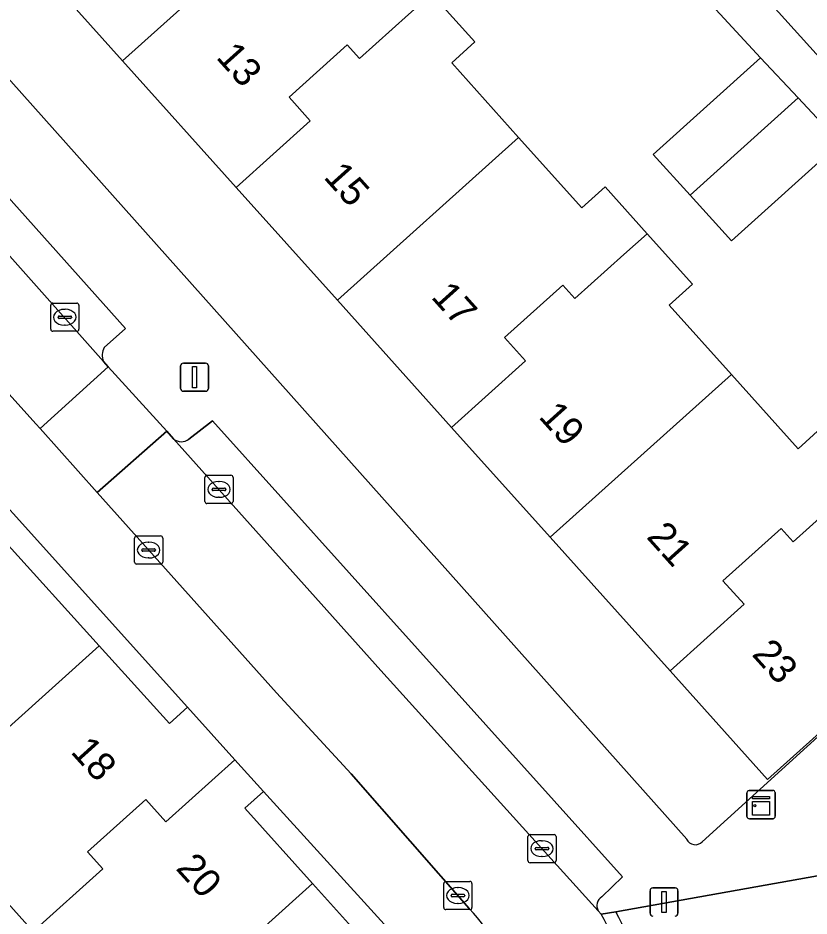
# Model space of a CAD drawing. Extents: x 162344 to 162869, y 381217 to 381818.
# Drawn here: x 162658.91 to 162687, y 381443.89 to 381475.76 of the extents above; entities that cross this region are included whole.
import ezdxf

# ---------------------------------------------------------------- set-up
doc = ezdxf.new("R2010")
doc.units = 0
for name, color, linetype in [('IMGEO_Erf', 7, 'Continuous'), ('IMGEO_Kast', 7, 'Continuous'), ('IMGEO_Kolk', 7, 'Continuous'), ('IMGEO_Lichtmast', 7, 'Continuous'), ('IMGEO_Pand', 7, 'Continuous'), ('IMGEO_Pand_nummerreeks', 7, 'Continuous'), ('IMGEO_Parkeervlak_open', 7, 'Continuous'), ('IMGEO_Rijbaan_lokaal_gesloten', 7, 'Continuous'), ('IMGEO_Rijbaan_lokaal_open', 7, 'Continuous'), ('IMGEO_Verkeerseiland_open', 7, 'Continuous'), ('IMGEO_Voetpad_open', 7, 'Continuous')]:
    doc.layers.add(name, color=color, linetype=linetype)

msp = doc.modelspace()

# ---------------------------------------------------------------- linework, layer by layer
at = {"layer": 'IMGEO_Erf'}
for points in [[(162635.433, 381499.549), (162682.655, 381446.622)], [(162688.04, 381471.271), (162684.241, 381467.846), (162682.774, 381469.473), (162681.471, 381470.918), (162685.27, 381474.344), (162680.383, 381479.645), (162676.666, 381476.387), (162675.412, 381477.817), (162673.795, 381476.401), (162675.135, 381474.91), (162674.312, 381474.17), (162676.69, 381471.522), (162678.933, 381469.023), (162679.758, 381469.763), (162681.249, 381468.103), (162682.861, 381466.307), (162682.036, 381465.566), (162684.245, 381463.106), (162686.609, 381460.473), (162687.435, 381461.214)], [(162691.96, 381454.512), (162685.525, 381448.735), (162682.063, 381452.592), (162677.81, 381457.329), (162674.309, 381461.228), (162670.254, 381465.745), (162666.661, 381469.747), (162662.631, 381474.235), (162659.214, 381478.042)], [(162685.58, 381476.325), (162688.135, 381473.509)], [(162683.206, 381446.525), (162691.689, 381454.221), (162692.575, 381453.33)], [(162674.063, 381441.248), (162667.63, 381448.308), (162666.971, 381447.716), (162669.374, 381445.044), (162673.628, 381440.312), (162674.119, 381440.758)], [(162658.04, 381433.93), (162659.894, 381432.164), (162657.12, 381429.282), (162659.964, 381426.485), (162667.609, 381434.502), (162667.366, 381434.744), (162667.269, 381434.658), (162663.05, 381439.352), (162659.46, 381443.343), (162655.467, 381447.783)]]:
    msp.add_lwpolyline(points, dxfattribs=at)
msp.add_lwpolyline([(162652.435, 381465.161), (162651.766, 381464.559), (162654.145, 381461.932), (162658.353, 381457.286), (162661.798, 381453.482), (162664.299, 381450.721), (162664.937, 381451.295)], close=True, dxfattribs=at)
msp.add_arc((162682.962, 381446.755), 0.335, 203.3449, 316.6866, dxfattribs=at)
at = {"layer": 'IMGEO_Kast'}
for p, q in [((162684.796, 381447.418), (162684.796, 381448.259)), ((162684.796, 381448.259), (162684.796, 381447.418)), ((162684.871, 381448.343), (162685.712, 381448.343)), ((162685.712, 381448.343), (162684.871, 381448.343)), ((162685.796, 381448.268), (162685.796, 381447.427)), ((162685.796, 381447.427), (162685.796, 381448.268)), ((162685.721, 381447.343), (162684.88, 381447.343)), ((162684.88, 381447.343), (162685.721, 381447.343))]:
    msp.add_line(p, q, dxfattribs=at)
for points in [[(162684.991, 381448.133), (162685.591, 381448.133), (162685.591, 381448.048), (162684.991, 381448.048), (162684.991, 381448.133)], [(162684.991, 381447.958), (162685.591, 381447.958), (162685.591, 381447.469), (162684.991, 381447.469), (162684.991, 381447.958)]]:
    msp.add_lwpolyline(points, dxfattribs=at)
msp.add_circle((162685.075, 381447.807), 0.0377, dxfattribs=at)
for centre, start, end in [((162684.874, 381448.265), 92.4484, 184.2845), ((162684.874, 381448.265), 92.4484, 184.2845), ((162685.718, 381448.265), 2.4484, 94.2845), ((162685.718, 381448.265), 2.4484, 94.2845), ((162684.874, 381447.421), 182.4484, 274.2845), ((162684.874, 381447.421), 182.4484, 274.2845), ((162685.718, 381447.421), 272.4484, 4.2845), ((162685.718, 381447.421), 272.4484, 4.2845)]:
    msp.add_arc(centre, 0.0779, start, end, dxfattribs=at)
at = {"layer": 'IMGEO_Kolk'}
for p, q in [((162660.078, 381464.713), (162660.078, 381465.565)), ((162660.153, 381465.639), (162661.005, 381465.639)), ((162660.566, 381465.419), (162660.591, 381465.419)), ((162661.079, 381465.565), (162661.079, 381464.713)), ((162660.337, 381465.133), (162660.337, 381465.145)), ((162660.38, 381465.182), (162660.778, 381465.182)), ((162660.821, 381465.145), (162660.821, 381465.133)), ((162660.775, 381465.096), (162660.377, 381465.096)), ((162660.589, 381464.859), (162660.564, 381464.859)), ((162661.005, 381464.639), (162660.153, 381464.639)), ((162665.55, 381458.602), (162665.55, 381459.454)), ((162665.625, 381459.528), (162666.477, 381459.528)), ((162666.551, 381459.454), (162666.551, 381458.602)), ((162665.852, 381459.071), (162666.25, 381459.071)), ((162666.038, 381459.308), (162666.063, 381459.308)), ((162665.809, 381459.022), (162665.809, 381459.034)), ((162666.247, 381458.985), (162665.849, 381458.985)), ((162666.061, 381458.748), (162666.036, 381458.748)), ((162666.293, 381459.034), (162666.293, 381459.022)), ((162666.477, 381458.528), (162665.625, 381458.528)), ((162663.052, 381456.45), (162663.052, 381457.302)), ((162663.127, 381457.376), (162663.979, 381457.376)), ((162663.54, 381457.156), (162663.565, 381457.156)), ((162664.053, 381457.302), (162664.053, 381456.45)), ((162663.311, 381456.87), (162663.311, 381456.882)), ((162663.749, 381456.833), (162663.351, 381456.833)), ((162663.354, 381456.919), (162663.752, 381456.919)), ((162663.795, 381456.882), (162663.795, 381456.87)), ((162663.563, 381456.596), (162663.538, 381456.596)), ((162663.979, 381456.376), (162663.127, 381456.376)), ((162677.018, 381445.855), (162677.018, 381446.707)), ((162677.093, 381446.781), (162677.945, 381446.781)), ((162678.019, 381446.707), (162678.019, 381445.855)), ((162677.32, 381446.324), (162677.718, 381446.324)), ((162677.506, 381446.561), (162677.531, 381446.561)), ((162677.277, 381446.275), (162677.277, 381446.287)), ((162677.715, 381446.238), (162677.317, 381446.238)), ((162677.529, 381446.001), (162677.504, 381446.001)), ((162677.761, 381446.287), (162677.761, 381446.275)), ((162677.945, 381445.781), (162677.093, 381445.781)), ((162674.031, 381444.19), (162674.031, 381445.042)), ((162674.106, 381445.116), (162674.958, 381445.116)), ((162675.032, 381445.042), (162675.032, 381444.19)), ((162674.519, 381444.896), (162674.544, 381444.896)), ((162674.29, 381444.61), (162674.29, 381444.622)), ((162674.728, 381444.573), (162674.33, 381444.573)), ((162674.333, 381444.659), (162674.731, 381444.659)), ((162674.774, 381444.622), (162674.774, 381444.61)), ((162674.958, 381444.116), (162674.106, 381444.116)), ((162674.542, 381444.336), (162674.517, 381444.336))]:
    msp.add_line(p, q, dxfattribs=at)
for points in [[(162660.078, 381464.713), (162660.078, 381465.565)], [(162660.153, 381465.639), (162661.005, 381465.639)], [(162661.079, 381465.565), (162661.079, 381464.713)], [(162661.005, 381464.639), (162660.153, 381464.639)], [(162665.55, 381458.602), (162665.55, 381459.454)], [(162665.625, 381459.528), (162666.477, 381459.528)], [(162666.551, 381459.454), (162666.551, 381458.602)], [(162666.477, 381458.528), (162665.625, 381458.528)], [(162663.052, 381456.45), (162663.052, 381457.302)], [(162663.127, 381457.376), (162663.979, 381457.376)], [(162664.053, 381457.302), (162664.053, 381456.45)], [(162663.979, 381456.376), (162663.127, 381456.376)], [(162677.018, 381445.855), (162677.018, 381446.707)], [(162677.093, 381446.781), (162677.945, 381446.781)], [(162678.019, 381446.707), (162678.019, 381445.855)], [(162677.945, 381445.781), (162677.093, 381445.781)], [(162674.031, 381444.19), (162674.031, 381445.042)], [(162674.106, 381445.116), (162674.958, 381445.116)], [(162675.032, 381445.042), (162675.032, 381444.19)], [(162674.958, 381444.116), (162674.106, 381444.116)]]:
    msp.add_lwpolyline(points, dxfattribs=at)
for centre, radius, start, end in [((162660.155, 381465.563), 0.0765, 91.552, 178.448), ((162660.155, 381465.563), 0.0765, 91.552, 178.448), ((162661.003, 381465.563), 0.0765, 1.552, 88.448), ((162661.003, 381465.563), 0.0765, 1.552, 88.448), ((162660.377, 381465.142), 0.0403, 85.8775, 175.7526), ((162660.374, 381465.132), 0.0366, 178.938, 274.7102), ((162660.778, 381465.139), 0.043, 264.8664, 352.4533), ((162660.782, 381465.144), 0.0386, 1.7309, 96.639), ((162660.155, 381464.715), 0.0765, 181.552, 268.448), ((162660.155, 381464.715), 0.0765, 181.552, 268.448), ((162661.003, 381464.715), 0.0765, 271.552, 358.448), ((162661.003, 381464.715), 0.0765, 271.552, 358.448), ((162665.627, 381459.452), 0.0765, 91.552, 178.448), ((162665.627, 381459.452), 0.0765, 91.552, 178.448), ((162666.475, 381459.452), 0.0765, 1.552, 88.448), ((162666.475, 381459.452), 0.0765, 1.552, 88.448), ((162665.849, 381459.031), 0.0403, 85.8775, 175.7526), ((162666.254, 381459.033), 0.0386, 1.7309, 96.639), ((162665.846, 381459.021), 0.0366, 178.938, 274.7102), ((162666.25, 381459.028), 0.043, 264.8664, 352.4533), ((162665.627, 381458.604), 0.0765, 181.552, 268.448), ((162665.627, 381458.604), 0.0765, 181.552, 268.448), ((162666.475, 381458.604), 0.0765, 271.552, 358.448), ((162666.475, 381458.604), 0.0765, 271.552, 358.448), ((162663.129, 381457.3), 0.0765, 91.552, 178.448), ((162663.129, 381457.3), 0.0765, 91.552, 178.448), ((162663.977, 381457.3), 0.0765, 1.552, 88.448), ((162663.977, 381457.3), 0.0765, 1.552, 88.448), ((162663.351, 381456.879), 0.0403, 85.8775, 175.7526), ((162663.348, 381456.869), 0.0366, 178.938, 274.7102), ((162663.752, 381456.876), 0.043, 264.8664, 352.4533), ((162663.756, 381456.881), 0.0386, 1.7309, 96.639), ((162663.129, 381456.452), 0.0765, 181.552, 268.448), ((162663.129, 381456.452), 0.0765, 181.552, 268.448), ((162663.977, 381456.452), 0.0765, 271.552, 358.448), ((162663.977, 381456.452), 0.0765, 271.552, 358.448), ((162677.095, 381446.705), 0.0765, 91.552, 178.448), ((162677.095, 381446.705), 0.0765, 91.552, 178.448), ((162677.943, 381446.705), 0.0765, 1.552, 88.448), ((162677.943, 381446.705), 0.0765, 1.552, 88.448), ((162677.317, 381446.284), 0.0403, 85.8775, 175.7526), ((162677.722, 381446.286), 0.0386, 1.7309, 96.639), ((162677.314, 381446.274), 0.0366, 178.938, 274.7102), ((162677.718, 381446.281), 0.043, 264.8664, 352.4533), ((162677.095, 381445.857), 0.0765, 181.552, 268.448), ((162677.095, 381445.857), 0.0765, 181.552, 268.448), ((162677.943, 381445.857), 0.0765, 271.552, 358.448), ((162677.943, 381445.857), 0.0765, 271.552, 358.448), ((162674.108, 381445.04), 0.0765, 91.552, 178.448), ((162674.108, 381445.04), 0.0765, 91.552, 178.448), ((162674.956, 381445.04), 0.0765, 1.552, 88.448), ((162674.956, 381445.04), 0.0765, 1.552, 88.448), ((162674.33, 381444.619), 0.0403, 85.8775, 175.7526), ((162674.327, 381444.609), 0.0366, 178.938, 274.7102), ((162674.731, 381444.616), 0.043, 264.8664, 352.4533), ((162674.735, 381444.621), 0.0386, 1.7309, 96.639), ((162674.108, 381444.192), 0.0765, 181.552, 268.448), ((162674.108, 381444.192), 0.0765, 181.552, 268.448), ((162674.956, 381444.192), 0.0765, 271.552, 358.448), ((162674.956, 381444.192), 0.0765, 271.552, 358.448)]:
    msp.add_arc(centre, radius, start, end, dxfattribs=at)
for centre, major_axis, ratio, start_param, end_param in [((162660.565, 381465.139), (-0.387, 0.002), 0.722429, 4.712389, 7.853982), ((162660.59, 381465.139), (-0.39, 0.002), 0.717154, 1.570796, 4.712389), ((162666.037, 381459.028), (-0.387, 0.002), 0.722429, 4.712389, 7.853982), ((162666.062, 381459.028), (-0.39, 0.002), 0.717154, 1.570796, 4.712389), ((162663.539, 381456.876), (-0.387, 0.002), 0.722429, 4.712389, 7.853982), ((162663.564, 381456.876), (-0.39, 0.002), 0.717154, 1.570796, 4.712389), ((162677.505, 381446.281), (-0.387, 0.002), 0.722429, 4.712389, 7.853982), ((162677.53, 381446.281), (-0.39, 0.002), 0.717154, 1.570796, 4.712389), ((162674.518, 381444.616), (-0.387, 0.002), 0.722429, 4.712389, 7.853982), ((162674.543, 381444.616), (-0.39, 0.002), 0.717154, 1.570796, 4.712389)]:
    msp.add_ellipse(centre, major_axis=major_axis, ratio=ratio, start_param=start_param, end_param=end_param, dxfattribs=at)
at = {"layer": 'IMGEO_Lichtmast'}
for p, q in [((162664.787, 381463.51), (162665.577, 381463.51)), ((162665.577, 381463.51), (162664.787, 381463.51)), ((162664.687, 381462.61), (162664.687, 381463.41)), ((162664.687, 381463.41), (162664.687, 381462.61)), ((162665.677, 381463.41), (162665.677, 381462.61)), ((162665.677, 381462.61), (162665.677, 381463.41)), ((162665.577, 381462.51), (162664.787, 381462.51)), ((162664.787, 381462.51), (162665.577, 381462.51)), ((162681.355, 381443.988), (162681.355, 381444.788)), ((162681.355, 381444.788), (162681.355, 381443.988)), ((162681.455, 381444.888), (162682.245, 381444.888)), ((162682.245, 381444.888), (162681.455, 381444.888)), ((162682.345, 381444.788), (162682.345, 381443.988)), ((162682.345, 381443.988), (162682.345, 381444.788))]:
    msp.add_line(p, q, dxfattribs=at)
for points in [[(162665.107, 381463.385), (162665.257, 381463.385), (162665.257, 381462.635), (162665.107, 381462.635), (162665.107, 381463.385)], [(162681.775, 381444.763), (162681.925, 381444.763), (162681.925, 381444.013), (162681.775, 381444.013), (162681.775, 381444.763)]]:
    msp.add_lwpolyline(points, dxfattribs=at)
for centre, start, end in [((162664.787, 381463.41), 90, 180), ((162664.787, 381463.41), 90, 180), ((162665.577, 381463.41), 0, 90), ((162665.577, 381463.41), 360, 90), ((162664.787, 381462.61), 180, 270), ((162664.787, 381462.61), 180, 270), ((162665.577, 381462.61), 270, 0), ((162665.577, 381462.61), 270, 0), ((162681.455, 381444.788), 90, 180), ((162681.455, 381444.788), 90, 180), ((162682.245, 381444.788), 0, 90), ((162682.245, 381444.788), 360, 90), ((162681.455, 381443.988), 180, 270), ((162681.455, 381443.988), 180, 270), ((162682.245, 381443.988), 270, 0), ((162682.245, 381443.988), 270, 0)]:
    msp.add_arc(centre, 0.1, start, end, dxfattribs=at)
at = {"layer": 'IMGEO_Pand'}
for points in [[(162669.067, 381480.013), (162666.877, 381482.453), (162667.698, 381483.19), (162666.151, 381484.913), (162665.33, 381484.176), (162663.591, 381482.615), (162663.16, 381483.094), (162661.091, 381481.237), (162661.842, 381480.402), (162659.214, 381478.042), (162662.631, 381474.235)], [(162670.607, 381474.799), (162671.038, 381474.32), (162672.776, 381475.881), (162673.599, 381476.62), (162672.234, 381478.14), (162672.047, 381478.347), (162671.225, 381477.609), (162669.067, 381480.013), (162662.631, 381474.235), (162666.661, 381469.747), (162669.289, 381472.107), (162668.538, 381472.942)], [(162674.312, 381474.17), (162675.135, 381474.91), (162673.795, 381476.401), (162673.599, 381476.62), (162672.776, 381475.881), (162671.038, 381474.32), (162670.607, 381474.799), (162668.538, 381472.942), (162669.289, 381472.107), (162666.661, 381469.747), (162670.254, 381465.745), (162676.69, 381471.522)], [(162686.611, 381472.919), (162685.27, 381474.344), (162681.471, 381470.918), (162682.774, 381469.473)], [(162688.04, 381471.271), (162688.106, 381471.33), (162686.611, 381472.919), (162682.774, 381469.473), (162684.241, 381467.846)], [(162678.255, 381466.28), (162678.686, 381465.801), (162680.424, 381467.362), (162681.249, 381468.103), (162679.758, 381469.763), (162678.933, 381469.023), (162676.69, 381471.522), (162670.254, 381465.745), (162674.309, 381461.228), (162676.937, 381463.588), (162676.186, 381464.423)], [(162682.036, 381465.566), (162682.861, 381466.307), (162681.249, 381468.103), (162680.424, 381467.362), (162678.686, 381465.801), (162678.255, 381466.28), (162676.186, 381464.423), (162676.937, 381463.588), (162674.309, 381461.228), (162677.81, 381457.329), (162684.245, 381463.106)], [(162686.009, 381457.644), (162686.44, 381457.165), (162688.178, 381458.726), (162689.004, 381459.468), (162687.435, 381461.214), (162686.609, 381460.473), (162684.245, 381463.106), (162677.81, 381457.329), (162682.063, 381452.592), (162684.691, 381454.952), (162683.94, 381455.787)], [(162689.628, 381457.109), (162690.455, 381457.852), (162689.004, 381459.468), (162688.178, 381458.726), (162686.44, 381457.165), (162686.009, 381457.644), (162683.94, 381455.787), (162684.691, 381454.952), (162682.063, 381452.592), (162685.525, 381448.735), (162691.96, 381454.512)], [(162650.545, 381450.997), (162652.212, 381449.143), (162653.336, 381450.153), (162655.467, 381447.783), (162661.798, 381453.482), (162658.353, 381457.286), (162656.102, 381455.257), (162655.294, 381456.153), (162652.785, 381453.891), (162653.22, 381453.408)], [(162666.613, 381449.436), (162664.937, 381451.295), (162664.299, 381450.721), (162661.798, 381453.482), (162655.467, 381447.783), (162659.46, 381443.343), (162661.928, 381445.567), (162661.387, 381446.167), (162663.451, 381448.028), (162664.169, 381447.232)], [(162663.05, 381439.352), (162669.374, 381445.044), (162666.971, 381447.716), (162667.63, 381448.308), (162666.613, 381449.436), (162664.169, 381447.232), (162663.451, 381448.028), (162661.387, 381446.167), (162661.928, 381445.567), (162659.46, 381443.343)], [(162663.05, 381439.352), (162667.269, 381434.658), (162667.366, 381434.744), (162669.525, 381436.657), (162669.781, 381436.377), (162671.535, 381437.917), (162671.27, 381438.216), (162673.628, 381440.312), (162669.374, 381445.044)]]:
    msp.add_lwpolyline(points, close=True, dxfattribs=at)
at = {"layer": 'IMGEO_Parkeervlak_open'}
for points in [[(162661.975, 381464.068), (162662.73, 381464.743), (162633.504, 381497.442)], [(162632.206, 381496.785), (162637.045, 381491.405), (162645.092, 381482.381), (162654.995, 381471.374), (162661.949, 381463.568)]]:
    msp.add_lwpolyline(points, dxfattribs=at)
msp.add_arc((162662.468, 381463.792), 0.565, 150.7478, 203.2988, dxfattribs=at)
at = {"layer": 'IMGEO_Rijbaan_lokaal_gesloten'}
msp.add_lwpolyline([(162645.092, 381482.381), (162637.045, 381491.405), (162632.206, 381496.785), (162632.112, 381496.894), (162629.654, 381494.622), (162629.754, 381494.514), (162640.833, 381482.197), (162651.674, 381470.086), (162659.547, 381461.359), (162659.702, 381461.185), (162662.119, 381463.377), (162661.949, 381463.568), (162654.995, 381471.374)], close=True, dxfattribs=at)
msp.add_lwpolyline([(162679.621, 381443.954), (162679.513, 381444.074), (162671.802, 381452.604), (162664.438, 381460.828), (162664.198, 381461.096), (162661.728, 381458.92), (162668.09, 381451.805), (162670.743, 381448.931), (162674.935, 381444.16)], dxfattribs=at)
for centre, radius, start, end in [((162671.688, 381440.996), 4.534, 316.9573, 44.2512), ((162673.708, 381440.586), 6.805, 332.2275, 29.665)]:
    msp.add_arc(centre, radius, start, end, dxfattribs=at)
at = {"layer": 'IMGEO_Rijbaan_lokaal_open'}
msp.add_lwpolyline([(162662.119, 381463.377), (162659.702, 381461.185), (162661.728, 381458.92), (162664.198, 381461.096)], close=True, dxfattribs=at)
msp.add_lwpolyline([(162693.341, 381452.886), (162695.256, 381450.903), (162690.488, 381445.883), (162684.45, 381444.808), (162680.145, 381444.041)], dxfattribs=at)
msp.add_arc((162673.723, 381440.587), 7.292, 331.1337, 28.2749, dxfattribs=at)
at = {"layer": 'IMGEO_Verkeerseiland_open'}
for points in [[(162679.641, 381444.571), (162680.373, 381445.274), (162665.826, 381461.458), (162664.979, 381460.817)], [(162664.438, 381460.828), (162671.802, 381452.604), (162679.513, 381444.074)]]:
    msp.add_lwpolyline(points, dxfattribs=at)
for centre, radius, start, end in [((162664.715, 381461.124), 0.405, 226.956, 310.7144), ((162679.836, 381444.256), 0.371, 121.7408, 209.3744)]:
    msp.add_arc(centre, radius, start, end, dxfattribs=at)
at = {"layer": 'IMGEO_Voetpad_open'}
for points in [[(162674.935, 381444.16), (162670.743, 381448.931), (162668.09, 381451.805), (162661.728, 381458.92), (162659.702, 381461.185), (162659.547, 381461.359), (162651.674, 381470.086), (162640.833, 381482.197), (162629.754, 381494.514), (162629.654, 381494.622), (162624.682, 381500), (162623.472, 381501.309), (162622.948, 381500.954), (162621.74, 381502.2), (162621.398, 381501.874), (162621.057, 381502.239), (162618.756, 381500), (162617.995, 381499.26), (162617.432, 381498.758)], [(162682.655, 381446.622), (162635.433, 381499.549)], [(162617.48, 381497.935), (162619.438, 381495.925), (162623.107, 381499.381), (162627.975, 381494.211), (162624.32, 381490.769), (162624.818, 381489.816), (162625.117, 381489.484), (162627.423, 381491.558), (162628.17, 381492.223), (162634.659, 381484.876), (162635.981, 381483.41), (162637.412, 381481.823), (162649.711, 381468.182), (162651.417, 381466.29), (162652.435, 381465.161), (162664.937, 381451.295), (162666.613, 381449.436), (162667.63, 381448.308), (162674.063, 381441.248)], [(162632.873, 381496.892), (162633.504, 381497.442), (162662.73, 381464.743), (162661.975, 381464.068)], [(162688.135, 381473.509), (162685.58, 381476.325), (162683.29, 381478.831), (162683.19, 381478.74), (162681.69, 381480.376), (162680.372, 381481.814), (162680.477, 381481.91), (162675.62, 381487.225), (162675.525, 381487.327), (162674.218, 381486.141), (162677.452, 381482.711), (162677.543, 381482.79), (162679.11, 381481.055), (162680.383, 381479.645), (162685.27, 381474.344), (162686.611, 381472.919), (162688.106, 381471.33)], [(162661.949, 381463.568), (162662.119, 381463.377), (162664.198, 381461.096), (162664.438, 381460.828)], [(162664.979, 381460.817), (162665.826, 381461.458), (162680.373, 381445.274), (162679.641, 381444.571)], [(162692.575, 381453.33), (162691.689, 381454.221), (162683.206, 381446.525)], [(162679.513, 381444.074), (162679.621, 381443.954), (162680.145, 381444.041), (162684.45, 381444.808), (162690.488, 381445.883), (162695.256, 381450.903), (162693.341, 381452.886)], [(162680.145, 381444.041), (162679.621, 381443.954)]]:
    msp.add_lwpolyline(points, dxfattribs=at)
for centre, radius, start, end in [((162662.468, 381463.792), 0.565, 150.7478, 203.2988), ((162664.715, 381461.124), 0.405, 226.956, 310.7144), ((162682.962, 381446.755), 0.335, 203.3449, 316.6866), ((162679.836, 381444.256), 0.371, 121.7408, 209.3744), ((162671.688, 381440.996), 4.534, 316.9573, 44.2512), ((162673.708, 381440.586), 6.805, 332.2275, 29.665), ((162673.723, 381440.587), 7.292, 331.1337, 28.2749)]:
    msp.add_arc(centre, radius, start, end, dxfattribs=at)

# ---------------------------------------------------------------- texts
at = {"layer": 'IMGEO_Pand_nummerreeks'}
for s, rotation, p in [('13', 311.9174, (162665.918, 381474.346)), ('15', 311.9174, (162669.734, 381470.095)), ('17', 311.9174, (162673.55, 381465.844)), ('19', 311.9174, (162677.367, 381461.593)), ('21', 311.9174, (162681.198, 381457.325)), ('23', 311.9174, (162684.94, 381453.159)), ('18', 312.0558, (162660.755, 381449.7)), ('20', 312.0558, (162664.489, 381445.561))]:
    msp.add_text(s, height=1, rotation=rotation, dxfattribs=at).set_placement(p)

doc.saveas('drawing.dxf')
